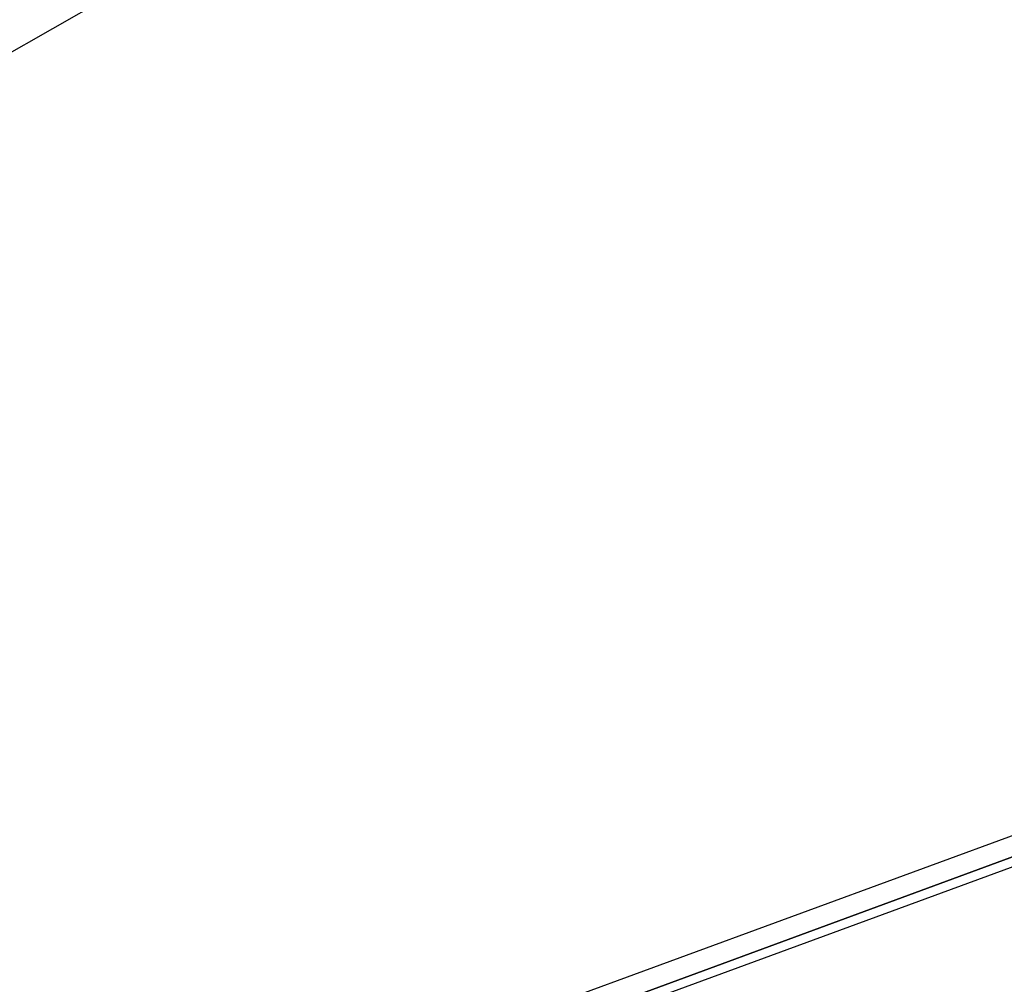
# Model space of a CAD drawing. Header units: feet. Extents: x -79 to 198, y -22 to 181.
# Tile 587 of 656: x 47.61 to 49.04, y 146.81 to 148.21. Entities that reach past the tile are written whole.
import ezdxf

# ---------------------------------------------------------------- set-up
doc = ezdxf.new("R2010")
doc.units = ezdxf.units.FT
doc.layers.add('A-AREA-COMUN', color=252, linetype='CONTINUOUS')
doc.layers.add('A-LINEA', color=7, linetype='CONTINUOUS')

msp = doc.modelspace()

# ---------------------------------------------------------------- linework, layer by layer
at = {"layer": 'A-AREA-COMUN'}
msp.add_lwpolyline([(124.512, 153.8133), (119.552, 155.5733), (114.928, 156.9422), (109.568, 158.1689), (103.76, 159.1289), (97.6, 159.7333), (90.24, 159.8933), (85.2, 159.6622), (78.48, 158.8978), (72.832, 157.8489), (66.848, 156.3378), (60.88, 154.3822), (56, 152.4089), (50.16, 149.6178), (45.088, 146.7378), (40.08, 143.4133), (39.68, 143.3778), (38.592, 142.5778), (38.528, 142.1689), (37.728, 141.7778), (36.768, 141.7778), (2.592, 149.8489)], dxfattribs=at)
at = {"layer": 'A-LINEA'}
for points in [[(52.08, 148.1378), (48.3733, 146.7778), (48.3733, 146.7644), (48.3733, 146.7511), (48.3867, 146.7511), (52.08, 148.1111), (52.08, 148.1244), (52.08, 148.1378)], [(52.08, 148.1378), (48.3733, 146.7778), (48.3733, 146.7644), (48.3733, 146.7511), (48.3867, 146.7511), (52.08, 148.1111), (52.08, 148.1244), (52.08, 148.1378)], [(52.0933, 148.1111), (52.08, 148.1111), (48.3867, 146.7511), (48.3867, 146.7378), (52.0933, 148.0978), (52.0933, 148.1111)], [(52.0933, 148.1111), (52.08, 148.1111), (48.3867, 146.7511), (48.3867, 146.7378), (52.0933, 148.0978), (52.0933, 148.1111)]]:
    msp.add_lwpolyline(points, dxfattribs=at)

doc.saveas('drawing.dxf')
